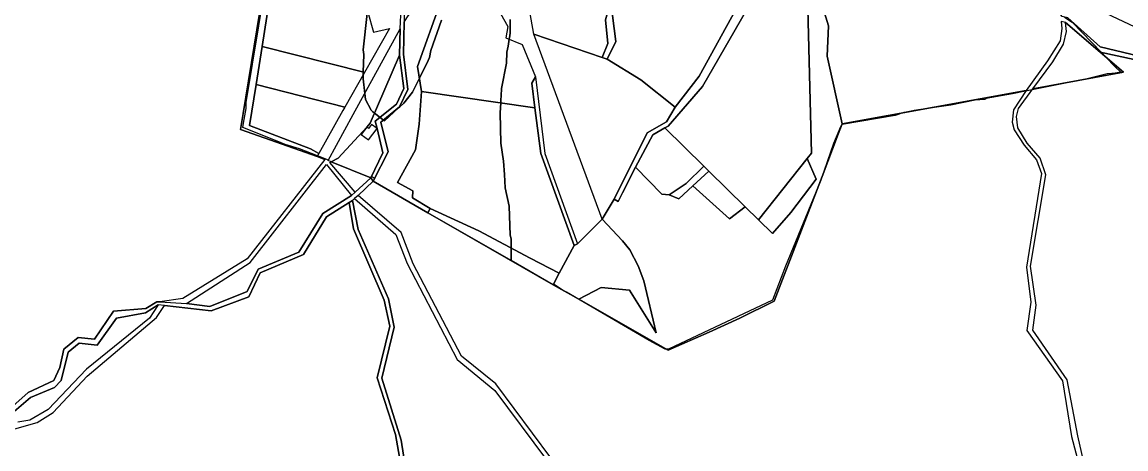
# Model space of a CAD drawing. Extents: x -477304 to -465429, y -1159113 to -1149210.
# Drawn here: x -472029 to -471254, y -1157796 to -1157496 of the extents above; entities that cross this region are included whole.
import ezdxf

# ---------------------------------------------------------------- set-up
doc = ezdxf.new("R2010")
doc.units = 0
for name, color, linetype in [('BPEJ_s', 7, 'Continuous'), ('orna_s', 7, 'Continuous'), ('PUPFL_s', 7, 'Continuous'), ('trav_porost_s', 7, 'Continuous'), ('voda_s', 7, 'Continuous')]:
    doc.layers.add(name, color=color, linetype=linetype)

msp = doc.modelspace()

# ---------------------------------------------------------------- linework, layer by layer
at = {"layer": 'BPEJ_s'}
for points in [[(-471686.56, -1157494.61), (-471686.56, -1157503.97), (-471686.92, -1157506.06), (-471687.34, -1157508.55), (-471688.17, -1157513.36), (-471688.9, -1157517.58), (-471689.32, -1157525.24), (-471692.73, -1157543.1), (-471692.89, -1157548.25), (-471693.1, -1157551.07), (-471693.26, -1157553.22), (-471693.79, -1157560.12), (-471693.15, -1157581.39), (-471691.24, -1157594.15), (-471690.7, -1157603.5), (-471690.17, -1157612.86), (-471687.41, -1157625.62), (-471686.56, -1157646.04), (-471685.92, -1157648.59), (-471685.92, -1157655.2), (-471685.92, -1157663.42), (-471685.92, -1157663.92), (-471744.37, -1157630.27), (-471782.79, -1157608.16), (-471781.89, -1157606.35), (-471784.11, -1157604.97), (-471784.51, -1157605.8), (-471812.42, -1157594.56), (-471814.49, -1157593.73), (-471814.33, -1157593.43), (-471821.86, -1157590.45), (-471834.58, -1157585.43), (-471844.58, -1157582.45), (-471849.19, -1157580.6), (-471874.5, -1157570.43), (-471873.93, -1157567.35), (-471872.01, -1157557.14), (-471872.01, -1157552.89), (-471858.83, -1157472.07)], [(-471297.38, -1157492.97), (-471292.04, -1157496.53), (-471271.41, -1157517.74), (-471268.47, -1157520.76), (-471261.63, -1157527.79), (-471257.86, -1157531.67), (-471263.12, -1157532.47), (-471264.11, -1157532.57), (-471267.37, -1157532.9), (-471275.69, -1157534.88), (-471282.24, -1157536.44), (-471286.09, -1157537.36), (-471320.08, -1157544.12), (-471324.59, -1157545.02), (-471333.75, -1157546.84), (-471352.44, -1157550.12), (-471353.29, -1157550.76), (-471360.1, -1157551.4), (-471377.11, -1157554.8), (-471399.85, -1157558.18), (-471402.85, -1157558.63), (-471403.84, -1157558.82), (-471409.65, -1157559.91), (-471409.89, -1157559.98), (-471410.08, -1157560.04), (-471416.25, -1157562.03), (-471453.46, -1157568.41), (-471453.86, -1157568.88), (-471454.74, -1157569.9), (-471459.63, -1157581.81), (-471468.56, -1157607.33), (-471493.23, -1157667.73), (-471502.38, -1157691.77), (-471575.33, -1157726.01), (-471576.93, -1157726.01), (-471577.88, -1157726.01), (-471588.94, -1157720.05), (-471647.07, -1157686.14), (-471650.19, -1157684.32), (-471656.31, -1157680.45), (-471656.52, -1157680.84), (-471685.92, -1157663.92), (-471744.37, -1157630.27), (-471782.79, -1157608.16), (-471781.89, -1157606.35), (-471784.11, -1157604.97), (-471784.51, -1157605.8), (-471812.42, -1157594.56), (-471814.49, -1157593.73), (-471814.33, -1157593.43), (-471821.86, -1157590.45), (-471834.58, -1157585.43), (-471844.58, -1157582.45), (-471849.19, -1157580.6), (-471874.5, -1157570.43), (-471873.93, -1157567.35), (-471872.01, -1157557.14), (-471872.01, -1157552.89), (-471858.83, -1157472.07)], [(-471734.83, -1157495.04), (-471742.28, -1157516.31), (-471743.34, -1157521.41), (-471745.26, -1157525.66), (-471748.36, -1157531.88), (-471750.34, -1157535.84), (-471755.25, -1157545.66), (-471761.42, -1157553.31), (-471764.25, -1157555.91), (-471765.16, -1157556.74), (-471771.63, -1157562.67), (-471774.98, -1157565.74), (-471775.56, -1157565.29), (-471778.01, -1157563.38), (-471781.85, -1157560.39), (-471783.12, -1157559.4), (-471784.39, -1157558.42), (-471788.22, -1157550.76), (-471788.72, -1157546.51), (-471789.92, -1157536.3), (-471789.85, -1157533.46), (-471789.8, -1157531.57), (-471789.49, -1157519.28), (-471789.92, -1157515.88), (-471787.16, -1157490.36)], [(-471787.16, -1157490.36), (-471789.92, -1157515.88), (-471789.49, -1157519.28), (-471789.8, -1157531.57), (-471789.85, -1157533.46), (-471789.92, -1157536.3), (-471788.72, -1157546.51), (-471788.22, -1157550.76), (-471784.39, -1157558.42), (-471783.12, -1157559.4), (-471781.85, -1157560.39), (-471778.01, -1157563.38), (-471775.56, -1157565.29), (-471774.98, -1157565.74), (-471771.63, -1157562.67), (-471765.16, -1157556.74), (-471764.25, -1157555.91), (-471761.42, -1157553.31), (-471755.25, -1157545.66), (-471750.34, -1157535.84), (-471748.36, -1157531.88), (-471745.26, -1157525.66), (-471743.34, -1157521.41), (-471742.28, -1157516.31), (-471734.83, -1157495.04)], [(-471685.92, -1157663.92), (-471685.92, -1157663.42), (-471685.92, -1157655.2), (-471685.92, -1157648.59), (-471686.56, -1157646.04), (-471687.41, -1157625.62), (-471690.17, -1157612.86), (-471690.7, -1157603.5), (-471691.24, -1157594.15), (-471693.15, -1157581.39), (-471693.79, -1157560.12), (-471693.26, -1157553.22), (-471693.1, -1157551.07), (-471692.89, -1157548.25), (-471692.73, -1157543.1), (-471689.32, -1157525.24), (-471688.9, -1157517.58), (-471688.17, -1157513.36), (-471687.34, -1157508.55), (-471686.92, -1157506.06), (-471686.56, -1157503.97), (-471686.56, -1157494.61)], [(-471297.38, -1157492.97), (-471292.04, -1157496.53), (-471271.41, -1157517.74), (-471268.47, -1157520.76), (-471261.63, -1157527.79), (-471257.86, -1157531.67), (-471263.12, -1157532.47), (-471264.11, -1157532.57), (-471267.37, -1157532.9), (-471275.69, -1157534.88), (-471282.24, -1157536.44), (-471286.09, -1157537.36), (-471320.08, -1157544.12), (-471324.59, -1157545.02), (-471333.75, -1157546.84), (-471352.44, -1157550.12), (-471353.29, -1157550.76), (-471360.1, -1157551.4), (-471377.11, -1157554.8), (-471399.85, -1157558.18), (-471402.85, -1157558.63), (-471403.84, -1157558.82), (-471409.65, -1157559.91), (-471409.89, -1157559.98), (-471410.08, -1157560.04), (-471416.25, -1157562.03), (-471453.46, -1157568.41), (-471453.86, -1157568.88), (-471454.74, -1157569.9), (-471459.63, -1157581.81), (-471468.56, -1157607.33), (-471493.23, -1157667.73), (-471502.38, -1157691.77), (-471575.33, -1157726.01), (-471576.93, -1157726.01), (-471577.88, -1157726.01), (-471588.94, -1157720.05), (-471647.07, -1157686.14), (-471650.19, -1157684.32), (-471656.31, -1157680.45), (-471656.52, -1157680.84), (-471685.92, -1157663.92)]]:
    msp.add_lwpolyline(points, dxfattribs=at)
at = {"layer": 'orna_s'}
for points in [[(-471600.71, -1157459.19), (-471591.29, -1157438.54), (-471532.78, -1157472.01), (-471528.46, -1157488.05), (-471534.73, -1157499.53), (-471553.82, -1157534.36), (-471570.71, -1157556.09), (-471594.86, -1157536.9), (-471618.62, -1157522.55), (-471612.53, -1157510.05), (-471614.84, -1157491.86)], [(-471547.05, -1157601.11), (-471550.71, -1157597.52), (-471578.01, -1157570.79), (-471575.79, -1157569.55), (-471551.61, -1157541.71), (-471517.22, -1157482.14), (-471505.29, -1157473.28), (-471505.08, -1157470.14), (-471478.05, -1157473.4), (-471477.93, -1157477.66), (-471474.94, -1157588.42), (-471478.16, -1157592.2), (-471512.23, -1157635.18), (-471521.57, -1157626.07)], [(-471791.23, -1157575.31), (-471786.11, -1157579.15), (-471780.16, -1157571.23), (-471776.02, -1157588.31), (-471784.51, -1157605.8), (-471812.42, -1157594.56), (-471807.47, -1157591.99), (-471787.38, -1157570.19)], [(-471598.66, -1157598.26), (-471586.44, -1157575.51), (-471578.01, -1157570.79), (-471550.71, -1157597.52), (-471562.98, -1157609.83), (-471574.96, -1157617.7), (-471580.24, -1157617.21)]]:
    msp.add_lwpolyline(points, close=True, dxfattribs=at)
at = {"layer": 'PUPFL_s'}
for points in [[(-471835.2, -1157322.06), (-471838.46, -1157342.13), (-471853.04, -1157431.41), (-471874.14, -1157560.64), (-471875.99, -1157571.87), (-471822.11, -1157590.91), (-471816.77, -1157592.89), (-471871.26, -1157662.56), (-471916.55, -1157690.62), (-471932.76, -1157692.93), (-471934.92, -1157692.81), (-471942.65, -1157697.45), (-471965.21, -1157699.3), (-471978.59, -1157718.99), (-471989.97, -1157717.85), (-472000.06, -1157725.98), (-472003.06, -1157738.96), (-472007.1, -1157748.07), (-472025.18, -1157756.45), (-472038.08, -1157767.86)], [(-471234.12, -1157522.9), (-471272.36, -1157513.92), (-471294.89, -1157493.57), (-471298.87, -1157492.61), (-471321.41, -1157465), (-471247.87, -1157499.9)], [(-471466.81, -1157486.96), (-471463.03, -1157499.14), (-471464.12, -1157520.32), (-471453.5, -1157567.94), (-471456.33, -1157575.22), (-471467.61, -1157604.95), (-471501.33, -1157692.34), (-471525.35, -1157704.38), (-471546.95, -1157714.21), (-471575.59, -1157726.77), (-471638.34, -1157691.04), (-471622.8, -1157682.71), (-471602.79, -1157684.66), (-471584.1, -1157714.54), (-471592.71, -1157678.13), (-471596.68, -1157667.46), (-471602.7, -1157656.44), (-471607.76, -1157650.13), (-471622.06, -1157634.93), (-471613.59, -1157620.79), (-471610.79, -1157622.47), (-471607.71, -1157616.32), (-471598.66, -1157598.26), (-471580.24, -1157617.21), (-471574.96, -1157617.7), (-471568.18, -1157620.58), (-471558.36, -1157611.53), (-471532.53, -1157634.67), (-471521.57, -1157626.07), (-471512.23, -1157635.18), (-471502.32, -1157644.92), (-471489.46, -1157630.24), (-471471.74, -1157606.72), (-471478.16, -1157592.2), (-471474.94, -1157588.42), (-471477.93, -1157477.66)], [(-471299.68, -1157496.07), (-471299.1, -1157500.92), (-471300.46, -1157509.56), (-471309.15, -1157523.6), (-471324.21, -1157544.43), (-471453.5, -1157567.94), (-471464.12, -1157520.32), (-471463.03, -1157499.14), (-471466.81, -1157486.96)], [(-471280.5, -1157819.8), (-471288.05, -1157786.97), (-471295.33, -1157747.56), (-471319.51, -1157712.72), (-471317.13, -1157695.26), (-471321.13, -1157667.8), (-471310.31, -1157603.74), (-471314.33, -1157592.01), (-471323.51, -1157581.47), (-471330.17, -1157570.8), (-471330.99, -1157562.69), (-471329.52, -1157557.03), (-471319.55, -1157543.39), (-471255.9, -1157531.54), (-471272.19, -1157517.57), (-471236.42, -1157525.38)], [(-471658.15, -1157802.44), (-471696.74, -1157750.49), (-471720.85, -1157730.87), (-471754.78, -1157666.13), (-471763.21, -1157644.18), (-471793.52, -1157618.18), (-471782.79, -1157608.16), (-471744.37, -1157630.27), (-471656.52, -1157680.84), (-471638.34, -1157691.04), (-471575.59, -1157726.77), (-471546.95, -1157714.21), (-471525.35, -1157704.38), (-471501.33, -1157692.34), (-471467.61, -1157604.95), (-471456.33, -1157575.22), (-471453.5, -1157567.94), (-471324.21, -1157544.43), (-471333.18, -1157558.12), (-471334.11, -1157566.83), (-471332.55, -1157572.14), (-471325.68, -1157582.87), (-471317.07, -1157593.28), (-471313.55, -1157602.83), (-471324.1, -1157668.5), (-471320.89, -1157692.99), (-471323.77, -1157712.94), (-471298.81, -1157748.32), (-471292.39, -1157787.4), (-471284.31, -1157818.33)], [(-472036.3, -1157782.41), (-472018.88, -1157777.59), (-472007.73, -1157770.45), (-471983.65, -1157744.98), (-471934.96, -1157703.95), (-471929.38, -1157695.52), (-471896.55, -1157699.27), (-471870.15, -1157689.24), (-471862.3, -1157672.4), (-471831.84, -1157659.7), (-471815.64, -1157633.24), (-471799.65, -1157623.09), (-471796.64, -1157641.6), (-471775.21, -1157691.77), (-471771.08, -1157709.81), (-471780.18, -1157746.13)], [(-471759.42, -1157814.12), (-471763.14, -1157789.84), (-471776.72, -1157746.44), (-471768.12, -1157710.64), (-471772.14, -1157690.85), (-471793.3, -1157642.01), (-471797.32, -1157621.61), (-471795.89, -1157620.39), (-471766.88, -1157645.6), (-471759.01, -1157665.96), (-471723.81, -1157733.33), (-471697.41, -1157755.03), (-471661.2, -1157803.87)], [(-472038.24, -1157772.69), (-472023.6, -1157760.08), (-472006.61, -1157752.93), (-472001.97, -1157747.96), (-471997.02, -1157728.19), (-471989.33, -1157721.78), (-471976.81, -1157723.19), (-471963.04, -1157704.27), (-471942.67, -1157700.46), (-471933.81, -1157695.01), (-471939.99, -1157704.36), (-471984.21, -1157740.17), (-472011.08, -1157768.45), (-472023.96, -1157776.01), (-472032.44, -1157777.23)], [(-471780.18, -1157746.13), (-471767.08, -1157785.91), (-471762.08, -1157815.23), (-471743.59, -1157832.78), (-471717.22, -1157840.02), (-471701.45, -1157854.81), (-471694.53, -1157891.73), (-471705.98, -1157939.35), (-471735.84, -1157966.9), (-471747.52, -1157991.72), (-471773.86, -1158007.12), (-471776.68, -1158026.51), (-471812.51, -1158053.7), (-471818.63, -1158079.23), (-471842.81, -1158107.85), (-471846.99, -1158124.92), (-471838.72, -1158157.52), (-471839.69, -1158183.23), (-471843.94, -1158205.58), (-471838.5, -1158188), (-471836.52, -1158157.12), (-471844.91, -1158125.85), (-471841.2, -1158109.84)]]:
    msp.add_lwpolyline(points, dxfattribs=at)
for points in [[(-471874.14, -1157560.64), (-471853.04, -1157431.41), (-471848.24, -1157432.28), (-471860.8, -1157513.53), (-471865.07, -1157540.4), (-471869.7, -1157569.13), (-471826.88, -1157585.42), (-471820.94, -1157588.81), (-471822.11, -1157590.91), (-471875.99, -1157571.87)], [(-471296.53, -1157496.75), (-471272.19, -1157517.57), (-471255.9, -1157531.54), (-471319.55, -1157543.39), (-471305.59, -1157524.41), (-471298.03, -1157511.94), (-471295.91, -1157503.02)], [(-471813.25, -1157594.99), (-471812.42, -1157594.56), (-471784.51, -1157605.8), (-471795.52, -1157615.97)], [(-471869.18, -1157665.29), (-471815.75, -1157596.41), (-471798.03, -1157618.29), (-471818.3, -1157630.79), (-471835.09, -1157657.91), (-471863.71, -1157669.84), (-471871.33, -1157685.68), (-471897.51, -1157696.14), (-471913.96, -1157693.94)], [(-471602.79, -1157684.66), (-471622.8, -1157682.71), (-471638.34, -1157691.04), (-471656.52, -1157680.84), (-471652.19, -1157672.8), (-471641.66, -1157653.23), (-471639.34, -1157652.02), (-471622.06, -1157634.93), (-471607.76, -1157650.13), (-471602.7, -1157656.44), (-471596.68, -1157667.46), (-471592.71, -1157678.13), (-471584.1, -1157714.54)]]:
    msp.add_lwpolyline(points, close=True, dxfattribs=at)
at = {"layer": 'trav_porost_s'}
for points in [[(-471670.06, -1157505.04), (-471673.84, -1157483.89), (-471692.47, -1157453.73), (-471707.84, -1157436.21), (-471707.87, -1157432.89), (-471705.57, -1157435.57), (-471691.59, -1157409.81), (-471680.16, -1157403.54), (-471681.72, -1157401.7), (-471655.43, -1157403.69), (-471647.18, -1157409.83), (-471643.09, -1157411.68), (-471644.97, -1157416.34), (-471654.29, -1157439.52), (-471637.72, -1157448.32), (-471624.94, -1157456.36), (-471611.65, -1157466.29), (-471619.63, -1157494.91), (-471617.95, -1157511.55), (-471622.05, -1157521.38)], [(-471622.05, -1157521.38), (-471617.95, -1157511.55), (-471619.63, -1157494.91), (-471611.65, -1157466.29), (-471609.69, -1157460.83), (-471597.46, -1157439.28), (-471620.85, -1157426.86), (-471644.97, -1157416.34), (-471643.09, -1157411.68), (-471613.03, -1157425.3), (-471591.29, -1157438.54), (-471600.71, -1157459.19), (-471614.84, -1157491.86), (-471612.53, -1157510.05), (-471618.62, -1157522.55)], [(-471788.91, -1157531.81), (-471789.38, -1157531.68), (-471860.8, -1157513.53), (-471848.24, -1157432.28), (-471817.92, -1157437.91), (-471799.57, -1157447.74), (-471791.21, -1157450.13), (-471790.49, -1157475.15), (-471782.59, -1157503.64), (-471771.39, -1157500.99)], [(-471668.85, -1157534.83), (-471671.41, -1157539.41), (-471669.22, -1157556.67), (-471748.83, -1157545.24), (-471751.68, -1157527.58), (-471735.05, -1157481.44), (-471743.9, -1157471.34), (-471735.54, -1157440.53), (-471723.04, -1157446.11), (-471697.92, -1157471.57), (-471698.6, -1157481.38), (-471688.32, -1157499.68), (-471689.7, -1157507.58), (-471678.3, -1157512.28)], [(-471764.32, -1157556.05), (-471758.55, -1157543.86), (-471761.62, -1157519.02), (-471761.05, -1157496.55), (-471759.22, -1157493.56), (-471750.68, -1157481.01), (-471747.27, -1157471.62), (-471743.9, -1157471.34), (-471735.05, -1157481.44), (-471751.68, -1157527.58), (-471748.83, -1157545.24), (-471750.56, -1157568.11), (-471753.08, -1157586.1), (-471765.84, -1157608.97), (-471754.9, -1157614.85), (-471755.19, -1157619.78), (-471742.86, -1157627.43), (-471744.37, -1157630.27), (-471782.79, -1157608.16), (-471772.44, -1157587.49), (-471777.44, -1157566.83)], [(-471570.71, -1157556.09), (-471553.82, -1157534.36), (-471534.73, -1157499.53), (-471528.46, -1157488.05), (-471532.78, -1157472.01), (-471531.84, -1157470.92), (-471517.22, -1157482.14), (-471551.61, -1157541.71), (-471575.79, -1157569.55), (-471578.01, -1157570.79), (-471586.44, -1157575.51), (-471598.66, -1157598.26), (-471607.71, -1157616.32), (-471610.79, -1157622.47), (-471613.59, -1157620.79), (-471590.43, -1157574.26), (-471576.95, -1157566.49)], [(-471814.49, -1157593.73), (-471796.86, -1157561.38), (-471763.97, -1157501.31), (-471764.31, -1157519.65), (-471784.92, -1157567.52), (-471787.38, -1157570.19), (-471807.47, -1157591.99), (-471812.42, -1157594.56)], [(-471622.05, -1157521.38), (-471618.62, -1157522.55), (-471594.86, -1157536.9), (-471570.71, -1157556.09), (-471576.95, -1157566.49), (-471590.43, -1157574.26), (-471613.59, -1157620.79), (-471622.06, -1157634.93), (-471670.06, -1157505.04)], [(-471789.38, -1157531.68), (-471788.91, -1157531.81), (-471802.78, -1157556.21), (-471865.07, -1157540.4), (-471860.8, -1157513.53)], [(-471764.31, -1157519.65), (-471761.26, -1157543.03), (-471766.55, -1157554.12), (-471781.41, -1157566.12), (-471780.16, -1157571.23), (-471784.08, -1157568.29), (-471786.18, -1157571.09), (-471787.38, -1157570.19), (-471784.92, -1157567.52)], [(-471826.88, -1157585.42), (-471869.7, -1157569.13), (-471865.07, -1157540.4), (-471802.78, -1157556.21), (-471804.1, -1157558.57), (-471820.94, -1157588.81)], [(-471668.85, -1157534.83), (-471662.42, -1157588.78), (-471639.34, -1157652.02), (-471641.66, -1157653.23), (-471665.13, -1157588.82), (-471669.22, -1157556.67), (-471671.41, -1157539.41)], [(-471755.19, -1157619.78), (-471754.9, -1157614.85), (-471765.84, -1157608.97), (-471753.08, -1157586.1), (-471750.56, -1157568.11), (-471748.83, -1157545.24), (-471669.22, -1157556.67), (-471665.13, -1157588.82), (-471641.66, -1157653.23), (-471652.19, -1157672.8), (-471672.55, -1157662.28), (-471708.77, -1157643.11), (-471742.86, -1157627.43)], [(-471478.16, -1157592.2), (-471471.74, -1157606.72), (-471489.46, -1157630.24), (-471502.32, -1157644.92), (-471512.23, -1157635.18)], [(-471547.05, -1157601.11), (-471558.36, -1157611.53), (-471568.18, -1157620.58), (-471574.96, -1157617.7), (-471562.98, -1157609.83), (-471550.71, -1157597.52)], [(-471558.36, -1157611.53), (-471547.05, -1157601.11), (-471521.57, -1157626.07), (-471532.53, -1157634.67)], [(-471656.52, -1157680.84), (-471744.37, -1157630.27), (-471742.86, -1157627.43), (-471708.77, -1157643.11), (-471672.55, -1157662.28), (-471652.19, -1157672.8)]]:
    msp.add_lwpolyline(points, close=True, dxfattribs=at)
at = {"layer": 'voda_s'}
for points in [[(-471761.04, -1157482.79), (-471761.05, -1157496.55), (-471761.62, -1157519.02), (-471758.55, -1157543.86), (-471764.32, -1157556.05), (-471777.44, -1157566.83), (-471772.44, -1157587.49), (-471782.79, -1157608.16), (-471784.51, -1157605.8), (-471776.02, -1157588.31), (-471780.16, -1157571.23), (-471781.41, -1157566.12), (-471766.55, -1157554.12), (-471761.26, -1157543.03), (-471764.31, -1157519.65), (-471763.97, -1157501.31), (-471763.27, -1157486.72)], [(-471294.89, -1157493.57), (-471272.36, -1157513.92), (-471234.12, -1157522.9)], [(-471236.42, -1157525.38), (-471272.19, -1157517.57), (-471296.53, -1157496.75), (-471299.68, -1157496.07)], [(-472038.08, -1157767.86), (-472025.18, -1157756.45), (-472007.1, -1157748.07), (-472003.06, -1157738.96), (-472000.06, -1157725.98), (-471989.97, -1157717.85), (-471978.59, -1157718.99), (-471965.21, -1157699.3), (-471942.65, -1157697.45), (-471934.92, -1157692.81), (-471932.76, -1157692.93), (-471913.96, -1157693.94), (-471897.51, -1157696.14), (-471871.33, -1157685.68), (-471863.71, -1157669.84), (-471835.09, -1157657.91), (-471818.3, -1157630.79), (-471798.03, -1157618.29), (-471795.52, -1157615.97), (-471784.51, -1157605.8), (-471782.79, -1157608.16), (-471793.52, -1157618.18), (-471795.89, -1157620.39), (-471797.32, -1157621.61), (-471799.65, -1157623.09), (-471815.64, -1157633.24), (-471831.84, -1157659.7), (-471862.3, -1157672.4), (-471870.15, -1157689.24), (-471896.55, -1157699.27), (-471929.38, -1157695.52), (-471933.81, -1157695.01), (-471942.67, -1157700.46), (-471963.04, -1157704.27), (-471976.81, -1157723.19), (-471989.33, -1157721.78), (-471997.02, -1157728.19), (-472001.97, -1157747.96), (-472006.61, -1157752.93), (-472023.6, -1157760.08), (-472038.24, -1157772.69)], [(-471762.08, -1157815.23), (-471767.08, -1157785.91), (-471780.18, -1157746.13), (-471771.08, -1157709.81), (-471775.21, -1157691.77), (-471796.64, -1157641.6), (-471799.65, -1157623.09), (-471797.32, -1157621.61), (-471793.3, -1157642.01), (-471772.14, -1157690.85), (-471768.12, -1157710.64), (-471776.72, -1157746.44), (-471763.14, -1157789.84), (-471759.42, -1157814.12)]]:
    msp.add_lwpolyline(points, dxfattribs=at)

doc.saveas('drawing.dxf')
